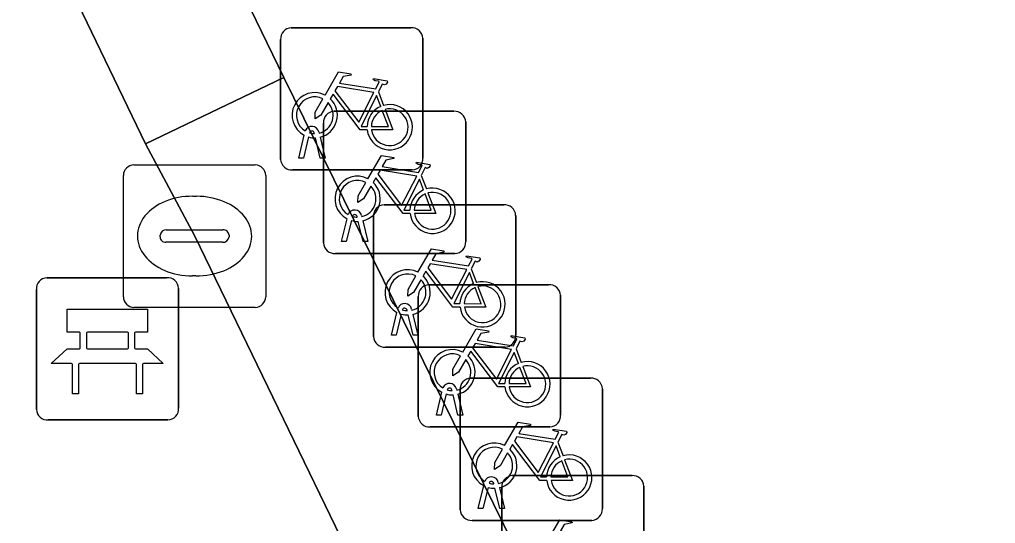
# Model space of a CAD drawing. Extents: x 160455 to 162082, y 388339 to 389736.
# Drawn here: x 161009.18 to 161016.03, y 388900.99 to 388904.53 of the extents above; entities that cross this region are included whole.
import ezdxf

# ---------------------------------------------------------------- set-up
doc = ezdxf.new("R2010")
doc.units = 0
for name, color, linetype in [('IMGEO_Bank', 7, 'Continuous'), ('IMGEO_Fietsenrek', 7, 'Continuous'), ('IMGEO_Kolk', 7, 'Continuous'), ('IMGEO_Voetgangersgebied_open', 7, 'Continuous'), ('IMGEO_Voetpad_open', 7, 'Continuous')]:
    doc.layers.add(name, color=color, linetype=linetype)

msp = doc.modelspace()

# ---------------------------------------------------------------- linework, layer by layer
at = {"layer": 'IMGEO_Bank'}
for p, q in [((161009.3709, 388902.7195), (161010.2118, 388902.7195)), ((161010.2118, 388902.7195), (161009.3709, 388902.7195)), ((161009.2965, 388901.7949), (161009.2965, 388902.6358)), ((161009.2965, 388902.6358), (161009.2965, 388901.7949)), ((161010.2955, 388902.6451), (161010.2955, 388901.8042)), ((161010.2955, 388901.8042), (161010.2955, 388902.6451)), ((161009.6051, 388902.2264), (161009.6051, 388902.3316)), ((161009.6487, 388902.3316), (161009.6487, 388902.2264)), ((161009.937, 388902.338), (161009.655, 388902.338)), ((161009.9433, 388902.2264), (161009.9433, 388902.3316)), ((161009.9869, 388902.3316), (161009.9869, 388902.2264)), ((161009.655, 388902.22), (161009.937, 388902.22)), ((161009.9928, 388902.1177), (161009.5997, 388902.1177)), ((161010.2211, 388901.7205), (161009.3802, 388901.7205)), ((161009.3802, 388901.7205), (161010.2211, 388901.7205))]:
    msp.add_line(p, q, dxfattribs=at)
for points in [[(161009.5987, 388902.338), (161009.5126, 388902.338), (161009.5126, 388902.499), (161010.0765, 388902.499), (161010.0765, 388902.338), (161009.9933, 388902.338)], [(161009.5434, 388902.1177), (161009.401, 388902.1177), (161009.5126, 388902.22), (161009.5987, 388902.22)], [(161009.9933, 388902.22), (161010.0765, 388902.22), (161010.1881, 388902.1177), (161010.0491, 388902.1177)], [(161009.5934, 388902.1113), (161009.5934, 388901.9038), (161009.5498, 388901.9038), (161009.5498, 388902.1113)], [(161010.0427, 388902.1113), (161010.0427, 388901.9038), (161009.9991, 388901.9038), (161009.9991, 388902.1113)]]:
    msp.add_lwpolyline(points, dxfattribs=at)
for centre, radius, start, end in [((161009.3742, 388902.6416), 0.0779, 92.4484, 184.28452), ((161009.3742, 388902.6416), 0.0779, 92.4484, 184.28452), ((161010.2176, 388902.6418), 0.0779, 2.4484, 94.28452), ((161010.2176, 388902.6418), 0.0779, 2.4484, 94.28452), ((161009.5984, 388902.3313), 0.00671, 2.89567, 87.10433), ((161009.6554, 388902.3313), 0.00671, 92.89567, 177.10433), ((161009.9366, 388902.3313), 0.00671, 2.89567, 87.10433), ((161009.9936, 388902.3313), 0.00671, 92.89567, 177.10433), ((161009.5984, 388902.2267), 0.00671, 272.89567, 357.10433), ((161009.6554, 388902.2267), 0.00671, 182.89567, 267.10433), ((161009.9366, 388902.2267), 0.00671, 272.89567, 357.10433), ((161009.9936, 388902.2267), 0.00671, 182.89567, 267.10433), ((161009.5431, 388902.111), 0.00671, 2.89567, 87.10433), ((161009.6001, 388902.111), 0.00671, 92.89567, 177.10433), ((161009.9924, 388902.111), 0.00671, 2.89567, 87.10433), ((161010.0494, 388902.111), 0.00671, 92.89567, 177.10433), ((161010.2178, 388901.7984), 0.0779, 272.4484, 4.28452), ((161010.2178, 388901.7984), 0.0779, 272.4484, 4.28452), ((161009.3744, 388901.7982), 0.0779, 182.4484, 274.28452), ((161009.3744, 388901.7982), 0.0779, 182.4484, 274.28452)]:
    msp.add_arc(centre, radius, start, end, dxfattribs=at)
at = {"layer": 'IMGEO_Fietsenrek'}
for p, q in [((161011.0869, 388904.4755), (161011.9278, 388904.4755)), ((161011.9278, 388904.4755), (161011.0869, 388904.4755)), ((161011.0125, 388903.5509), (161011.0125, 388904.3918)), ((161011.0125, 388904.3918), (161011.0125, 388903.5509)), ((161012.0115, 388904.4011), (161012.0115, 388903.5602)), ((161012.0115, 388903.5602), (161012.0115, 388904.4011)), ((161011.6992, 388904.0252), (161011.7355, 388903.93)), ((161011.3879, 388903.8885), (161012.2288, 388903.8885)), ((161012.2288, 388903.8885), (161011.3879, 388903.8885)), ((161011.3135, 388902.9639), (161011.3135, 388903.8048)), ((161011.3135, 388903.8048), (161011.3135, 388902.9639)), ((161012.3125, 388903.8141), (161012.3125, 388902.9732)), ((161012.3125, 388902.9732), (161012.3125, 388903.8141)), ((161011.1395, 388903.5603), (161011.1778, 388903.7203)), ((161011.2499, 388903.7319), (161011.2489, 388903.7362)), ((161011.2806, 388903.7434), (161011.2824, 388903.7355)), ((161011.2082, 388903.7081), (161011.1729, 388903.5603)), ((161011.291, 388903.5603), (161011.2571, 388903.702)), ((161011.2894, 388903.7063), (161011.3244, 388903.5603)), ((161011.1729, 388903.5603), (161011.1395, 388903.5603)), ((161011.3244, 388903.5603), (161011.291, 388903.5603)), ((161011.9371, 388903.4765), (161011.0962, 388903.4765)), ((161011.0962, 388903.4765), (161011.9371, 388903.4765)), ((161012.0002, 388903.4382), (161012.0365, 388903.343)), ((161011.7389, 388903.2315), (161012.5798, 388903.2315)), ((161012.5798, 388903.2315), (161011.7389, 388903.2315)), ((161011.4405, 388902.9733), (161011.4788, 388903.1333)), ((161011.5092, 388903.1211), (161011.4739, 388902.9733)), ((161011.5509, 388903.1449), (161011.5499, 388903.1492)), ((161011.592, 388902.9733), (161011.5581, 388903.115)), ((161011.5816, 388903.1564), (161011.5834, 388903.1485)), ((161011.5904, 388903.1193), (161011.6254, 388902.9733)), ((161011.6645, 388902.3069), (161011.6645, 388903.1478)), ((161011.6645, 388903.1478), (161011.6645, 388902.3069)), ((161012.6635, 388903.1571), (161012.6635, 388902.3162)), ((161012.6635, 388902.3162), (161012.6635, 388903.1571)), ((161011.4739, 388902.9733), (161011.4405, 388902.9733)), ((161011.6254, 388902.9733), (161011.592, 388902.9733)), ((161012.2381, 388902.8895), (161011.3972, 388902.8895)), ((161011.3972, 388902.8895), (161012.2381, 388902.8895)), ((161012.3512, 388902.7812), (161012.3875, 388902.686)), ((161012.0539, 388902.6705), (161012.8948, 388902.6705)), ((161012.8948, 388902.6705), (161012.0539, 388902.6705)), ((161011.9795, 388901.7459), (161011.9795, 388902.5868)), ((161011.9795, 388902.5868), (161011.9795, 388901.7459)), ((161012.9785, 388902.5961), (161012.9785, 388901.7552)), ((161012.9785, 388901.7552), (161012.9785, 388902.5961)), ((161011.9019, 388902.4879), (161011.9009, 388902.4922)), ((161011.9326, 388902.4994), (161011.9344, 388902.4915)), ((161011.7915, 388902.3163), (161011.8298, 388902.4763)), ((161011.8602, 388902.4641), (161011.8249, 388902.3163)), ((161011.943, 388902.3163), (161011.9091, 388902.458)), ((161011.9414, 388902.4623), (161011.9764, 388902.3163)), ((161011.8249, 388902.3163), (161011.7915, 388902.3163)), ((161011.9764, 388902.3163), (161011.943, 388902.3163)), ((161012.5891, 388902.2325), (161011.7482, 388902.2325)), ((161011.7482, 388902.2325), (161012.5891, 388902.2325)), ((161012.6662, 388902.2202), (161012.7025, 388902.125)), ((161012.3479, 388902.0145), (161013.1888, 388902.0145)), ((161013.1888, 388902.0145), (161012.3479, 388902.0145)), ((161012.2476, 388901.9384), (161012.2494, 388901.9305)), ((161013.2725, 388901.9401), (161013.2725, 388901.0992)), ((161013.2725, 388901.0992), (161013.2725, 388901.9401)), ((161012.1065, 388901.7553), (161012.1448, 388901.9153)), ((161012.1752, 388901.9031), (161012.1399, 388901.7553)), ((161012.2169, 388901.9269), (161012.2159, 388901.9312)), ((161012.258, 388901.7553), (161012.2241, 388901.897)), ((161012.2564, 388901.9013), (161012.2914, 388901.7553)), ((161012.2735, 388901.0899), (161012.2735, 388901.9308)), ((161012.2735, 388901.9308), (161012.2735, 388901.0899)), ((161012.1399, 388901.7553), (161012.1065, 388901.7553)), ((161012.2914, 388901.7553), (161012.258, 388901.7553)), ((161012.9041, 388901.6715), (161012.0632, 388901.6715)), ((161012.0632, 388901.6715), (161012.9041, 388901.6715)), ((161012.9602, 388901.5642), (161012.9965, 388901.469)), ((161012.6399, 388901.3295), (161013.4808, 388901.3295)), ((161013.4808, 388901.3295), (161012.6399, 388901.3295)), ((161012.4005, 388901.0993), (161012.4388, 388901.2593)), ((161012.5109, 388901.2709), (161012.5099, 388901.2752)), ((161012.5416, 388901.2824), (161012.5434, 388901.2745)), ((161013.5645, 388901.2551), (161013.5645, 388900.4142)), ((161013.5645, 388900.4142), (161013.5645, 388901.2551)), ((161012.4692, 388901.2471), (161012.4339, 388901.0993)), ((161012.552, 388901.0993), (161012.5181, 388901.241)), ((161012.5504, 388901.2453), (161012.5854, 388901.0993)), ((161012.5655, 388900.4049), (161012.5655, 388901.2458)), ((161012.5655, 388901.2458), (161012.5655, 388900.4049)), ((161012.4339, 388901.0993), (161012.4005, 388901.0993)), ((161012.5854, 388901.0993), (161012.552, 388901.0993)), ((161013.1981, 388901.0155), (161012.3572, 388901.0155)), ((161012.3572, 388901.0155), (161013.1981, 388901.0155))]:
    msp.add_line(p, q, dxfattribs=at)
for points in [[(161011.3251, 388904.0022), (161011.4198, 388904.1657), (161011.506, 388904.1519), (161011.5077, 388904.1432), (161011.4516, 388904.1323), (161011.4254, 388904.087), (161011.6806, 388904.0462)], [(161011.6677, 388904.021), (161011.4109, 388904.062), (161011.3942, 388904.0332), (161011.5612, 388903.8129), (161011.6677, 388904.021)], [(161011.6806, 388904.0462), (161011.7056, 388904.095), (161011.7005, 388904.099), (161011.6773, 388904.1027), (161011.6646, 388904.1102), (161011.6636, 388904.1133), (161011.6658, 388904.1179), (161011.7606, 388904.1028), (161011.7629, 388904.0925), (161011.7535, 388904.0801), (161011.7411, 388904.0737), (161011.7266, 388904.0799), (161011.6992, 388904.0252)], [(161011.6208, 388903.7575), (161011.5711, 388903.7576), (161011.3804, 388904.0093), (161011.3614, 388903.9765)], [(161011.7157, 388903.923), (161011.6864, 388903.9998), (161011.577, 388903.7817), (161011.6197, 388903.7816)], [(161011.3458, 388903.9497), (161011.2942, 388903.8605), (161011.2543, 388903.8345), (161011.2555, 388903.882), (161011.31, 388903.9762)], [(161011.6497, 388903.7815), (161011.7696, 388903.7813), (161011.7264, 388903.8949)], [(161011.7462, 388903.9018), (161011.8012, 388903.7572), (161011.6511, 388903.7575)], [(161011.6261, 388903.4152), (161011.7208, 388903.5787), (161011.807, 388903.5649), (161011.8087, 388903.5562), (161011.7526, 388903.5453), (161011.7264, 388903.5), (161011.9816, 388903.4592)], [(161011.9816, 388903.4592), (161012.0066, 388903.508), (161012.0015, 388903.512), (161011.9783, 388903.5157), (161011.9656, 388903.5232), (161011.9646, 388903.5263), (161011.9668, 388903.5309), (161012.0616, 388903.5158), (161012.0639, 388903.5055), (161012.0545, 388903.4931), (161012.0421, 388903.4867), (161012.0276, 388903.4929), (161012.0002, 388903.4382)], [(161011.9687, 388903.434), (161011.7119, 388903.475), (161011.6952, 388903.4462), (161011.8622, 388903.2259), (161011.9687, 388903.434)], [(161011.6468, 388903.3627), (161011.5952, 388903.2735), (161011.5553, 388903.2475), (161011.5565, 388903.295), (161011.611, 388903.3892)], [(161011.9218, 388903.1705), (161011.8721, 388903.1706), (161011.6814, 388903.4223), (161011.6624, 388903.3895)], [(161012.0167, 388903.336), (161011.9874, 388903.4128), (161011.878, 388903.1947), (161011.9207, 388903.1946)], [(161011.9507, 388903.1945), (161012.0706, 388903.1943), (161012.0274, 388903.3079)], [(161012.0472, 388903.3148), (161012.1022, 388903.1702), (161011.9521, 388903.1705)], [(161011.9771, 388902.7582), (161012.0718, 388902.9217), (161012.158, 388902.9079), (161012.1597, 388902.8992), (161012.1036, 388902.8883), (161012.0774, 388902.843), (161012.3326, 388902.8022)], [(161012.3326, 388902.8022), (161012.3576, 388902.851), (161012.3525, 388902.855), (161012.3293, 388902.8587), (161012.3166, 388902.8662), (161012.3156, 388902.8693), (161012.3178, 388902.8739), (161012.4126, 388902.8588), (161012.4149, 388902.8485), (161012.4055, 388902.8361), (161012.3931, 388902.8297), (161012.3786, 388902.8359), (161012.3512, 388902.7812)], [(161012.2728, 388902.5135), (161012.2231, 388902.5136), (161012.0324, 388902.7653), (161012.0134, 388902.7325)], [(161012.3197, 388902.777), (161012.0629, 388902.818), (161012.0462, 388902.7892), (161012.2132, 388902.5689), (161012.3197, 388902.777)], [(161011.9978, 388902.7057), (161011.9462, 388902.6165), (161011.9063, 388902.5905), (161011.9075, 388902.638), (161011.962, 388902.7322)], [(161012.3677, 388902.679), (161012.3384, 388902.7558), (161012.229, 388902.5377), (161012.2717, 388902.5376)], [(161012.3017, 388902.5375), (161012.4216, 388902.5373), (161012.3784, 388902.6509)], [(161012.3982, 388902.6578), (161012.4532, 388902.5132), (161012.3031, 388902.5135)], [(161012.2921, 388902.1972), (161012.3868, 388902.3607), (161012.473, 388902.3469), (161012.4747, 388902.3382), (161012.4186, 388902.3273), (161012.3924, 388902.282), (161012.6476, 388902.2412)], [(161012.6476, 388902.2412), (161012.6726, 388902.29), (161012.6675, 388902.294), (161012.6443, 388902.2977), (161012.6316, 388902.3052), (161012.6306, 388902.3083), (161012.6328, 388902.3129), (161012.7276, 388902.2978), (161012.7299, 388902.2875), (161012.7205, 388902.2751), (161012.7081, 388902.2687), (161012.6936, 388902.2749), (161012.6662, 388902.2202)], [(161012.6347, 388902.216), (161012.3779, 388902.257), (161012.3612, 388902.2282), (161012.5282, 388902.0079), (161012.6347, 388902.216)], [(161012.3128, 388902.1447), (161012.2612, 388902.0555), (161012.2213, 388902.0295), (161012.2225, 388902.077), (161012.277, 388902.1712)], [(161012.5878, 388901.9525), (161012.5381, 388901.9526), (161012.3474, 388902.2043), (161012.3284, 388902.1715)], [(161012.6827, 388902.118), (161012.6534, 388902.1948), (161012.544, 388901.9767), (161012.5867, 388901.9766)], [(161012.6167, 388901.9765), (161012.7366, 388901.9763), (161012.6934, 388902.0899)], [(161012.7132, 388902.0968), (161012.7682, 388901.9522), (161012.6181, 388901.9525)], [(161012.5861, 388901.5412), (161012.6808, 388901.7047), (161012.767, 388901.6909), (161012.7687, 388901.6822), (161012.7126, 388901.6713), (161012.6864, 388901.626), (161012.9416, 388901.5852)], [(161012.9287, 388901.56), (161012.6719, 388901.601), (161012.6552, 388901.5722), (161012.8222, 388901.3519), (161012.9287, 388901.56)], [(161012.9416, 388901.5852), (161012.9666, 388901.634), (161012.9615, 388901.638), (161012.9383, 388901.6417), (161012.9256, 388901.6492), (161012.9246, 388901.6523), (161012.9268, 388901.6569), (161013.0216, 388901.6418), (161013.0239, 388901.6315), (161013.0145, 388901.6191), (161013.0021, 388901.6127), (161012.9876, 388901.6189), (161012.9602, 388901.5642)], [(161012.8818, 388901.2965), (161012.8321, 388901.2966), (161012.6414, 388901.5483), (161012.6224, 388901.5155)], [(161012.9767, 388901.462), (161012.9474, 388901.5388), (161012.838, 388901.3207), (161012.8807, 388901.3206)], [(161012.6068, 388901.4887), (161012.5552, 388901.3995), (161012.5153, 388901.3735), (161012.5165, 388901.421), (161012.571, 388901.5152)], [(161012.9107, 388901.3205), (161013.0306, 388901.3203), (161012.9874, 388901.4339)], [(161013.0072, 388901.4408), (161013.0622, 388901.2962), (161012.9121, 388901.2965)], [(161012.8781, 388900.8562), (161012.9728, 388901.0197), (161013.059, 388901.0059), (161013.0607, 388900.9972), (161013.0046, 388900.9863), (161012.9784, 388900.941), (161013.2336, 388900.9002)]]:
    msp.add_lwpolyline(points, dxfattribs=at)
for centre, radius, start, end in [((161011.0902, 388904.3976), 0.0779, 92.4484, 184.28452), ((161011.0902, 388904.3976), 0.0779, 92.4484, 184.28452), ((161011.9336, 388904.3978), 0.0779, 2.4484, 94.28452), ((161011.9336, 388904.3978), 0.0779, 2.4484, 94.28452), ((161011.2521, 388903.8609), 0.159, 62.67661, 242.13685), ((161011.2521, 388903.8609), 0.129, 63.31916, 238.90302), ((161011.2521, 388903.8609), 0.129, 283.60429, 43.43025), ((161011.2521, 388903.8609), 0.159, 283.5766, 46.60424), ((161011.7787, 388903.7769), 0.159, 113.3408, 178.32165), ((161011.7787, 388903.7769), 0.159, 187.0065, 105.77075), ((161011.3912, 388903.8106), 0.0779, 92.4484, 184.28452), ((161011.3912, 388903.8106), 0.0779, 92.4484, 184.28452), ((161011.7787, 388903.7769), 0.129, 113.92302, 177.95563), ((161011.7787, 388903.7769), 0.129, 188.67146, 104.58832), ((161012.2346, 388903.8108), 0.0779, 2.4484, 94.28452), ((161012.2346, 388903.8108), 0.0779, 2.4484, 94.28452), ((161011.2319, 388903.7323), 0.0499, 12.8025, 158.69338), ((161011.2319, 388903.7323), 0.0174, 12.8025, 163.45023), ((161011.2521, 388903.8609), 0.129, 253.41502, 269.02044), ((161011.2521, 388903.8609), 0.159, 253.99666, 271.78671), ((161011.0904, 388903.5542), 0.0779, 182.4484, 274.28452), ((161011.0904, 388903.5542), 0.0779, 182.4484, 274.28452), ((161011.9338, 388903.5544), 0.0779, 272.4484, 4.28452), ((161011.9338, 388903.5544), 0.0779, 272.4484, 4.28452), ((161011.5531, 388903.2739), 0.159, 62.67661, 242.13685), ((161011.5531, 388903.2739), 0.129, 63.31916, 238.90302), ((161011.5531, 388903.2739), 0.159, 283.5766, 46.60424), ((161011.5531, 388903.2739), 0.129, 283.60429, 43.43025), ((161012.0797, 388903.1899), 0.159, 113.3408, 178.32165), ((161012.0797, 388903.1899), 0.159, 187.0065, 105.77075), ((161012.0797, 388903.1899), 0.129, 113.92302, 177.95563), ((161012.0797, 388903.1899), 0.129, 188.67146, 104.58832), ((161011.5329, 388903.1453), 0.0499, 12.8025, 158.69338), ((161011.7422, 388903.1536), 0.0779, 92.4484, 184.28452), ((161011.7422, 388903.1536), 0.0779, 92.4484, 184.28452), ((161012.5856, 388903.1538), 0.0779, 2.4484, 94.28452), ((161012.5856, 388903.1538), 0.0779, 2.4484, 94.28452), ((161011.5531, 388903.2739), 0.159, 253.99666, 271.78671), ((161011.5329, 388903.1453), 0.0174, 12.8025, 163.45023), ((161011.5531, 388903.2739), 0.129, 253.41502, 269.02044), ((161011.3914, 388902.9672), 0.0779, 182.4484, 274.28452), ((161011.3914, 388902.9672), 0.0779, 182.4484, 274.28452), ((161012.2348, 388902.9674), 0.0779, 272.4484, 4.28452), ((161012.2348, 388902.9674), 0.0779, 272.4484, 4.28452), ((161011.9041, 388902.6169), 0.159, 62.67661, 242.13685), ((161011.9041, 388902.6169), 0.129, 63.31916, 238.90302), ((161011.9041, 388902.6169), 0.129, 283.60429, 43.43025), ((161011.9041, 388902.6169), 0.159, 283.5766, 46.60424), ((161012.4307, 388902.5329), 0.159, 187.0065, 105.77075), ((161012.0572, 388902.5926), 0.0779, 92.4484, 184.28452), ((161012.0572, 388902.5926), 0.0779, 92.4484, 184.28452), ((161012.4307, 388902.5329), 0.159, 113.3408, 178.32165), ((161012.4307, 388902.5329), 0.129, 113.92302, 177.95563), ((161012.4307, 388902.5329), 0.129, 188.67146, 104.58832), ((161012.9006, 388902.5928), 0.0779, 2.4484, 94.28452), ((161012.9006, 388902.5928), 0.0779, 2.4484, 94.28452), ((161011.8839, 388902.4883), 0.0499, 12.8025, 158.69338), ((161011.8839, 388902.4883), 0.0174, 12.8025, 163.45023), ((161011.9041, 388902.6169), 0.129, 253.41502, 269.02044), ((161011.9041, 388902.6169), 0.159, 253.99666, 271.78671), ((161011.7424, 388902.3102), 0.0779, 182.4484, 274.28452), ((161011.7424, 388902.3102), 0.0779, 182.4484, 274.28452), ((161012.5858, 388902.3104), 0.0779, 272.4484, 4.28452), ((161012.5858, 388902.3104), 0.0779, 272.4484, 4.28452), ((161012.2191, 388902.0559), 0.159, 62.67661, 242.13685), ((161012.2191, 388902.0559), 0.129, 63.31916, 238.90302), ((161012.2191, 388902.0559), 0.129, 283.60429, 43.43025), ((161012.2191, 388902.0559), 0.159, 283.5766, 46.60424), ((161012.7457, 388901.9719), 0.159, 113.3408, 178.32165), ((161012.7457, 388901.9719), 0.159, 187.0065, 105.77075), ((161012.7457, 388901.9719), 0.129, 113.92302, 177.95563), ((161012.7457, 388901.9719), 0.129, 188.67146, 104.58832), ((161012.3512, 388901.9366), 0.0779, 92.4484, 184.28452), ((161012.3512, 388901.9366), 0.0779, 92.4484, 184.28452), ((161013.1946, 388901.9368), 0.0779, 2.4484, 94.28452), ((161013.1946, 388901.9368), 0.0779, 2.4484, 94.28452), ((161012.1989, 388901.9273), 0.0499, 12.8025, 158.69338), ((161012.1989, 388901.9273), 0.0174, 12.8025, 163.45023), ((161012.2191, 388902.0559), 0.159, 253.99666, 271.78671), ((161012.2191, 388902.0559), 0.129, 253.41502, 269.02044), ((161012.0574, 388901.7492), 0.0779, 182.4484, 274.28452), ((161012.0574, 388901.7492), 0.0779, 182.4484, 274.28452), ((161012.9008, 388901.7494), 0.0779, 272.4484, 4.28452), ((161012.9008, 388901.7494), 0.0779, 272.4484, 4.28452), ((161012.5131, 388901.3999), 0.159, 62.67661, 242.13685), ((161012.5131, 388901.3999), 0.129, 63.31916, 238.90302), ((161012.5131, 388901.3999), 0.129, 283.60429, 43.43025), ((161012.5131, 388901.3999), 0.159, 283.5766, 46.60424), ((161013.0397, 388901.3159), 0.159, 113.3408, 178.32165), ((161013.0397, 388901.3159), 0.159, 187.0065, 105.77075), ((161013.0397, 388901.3159), 0.129, 113.92302, 177.95563), ((161013.0397, 388901.3159), 0.129, 188.67146, 104.58832), ((161012.4929, 388901.2713), 0.0499, 12.8025, 158.69338), ((161012.6432, 388901.2516), 0.0779, 92.4484, 184.28452), ((161012.6432, 388901.2516), 0.0779, 92.4484, 184.28452), ((161013.4866, 388901.2518), 0.0779, 2.4484, 94.28452), ((161013.4866, 388901.2518), 0.0779, 2.4484, 94.28452), ((161012.4929, 388901.2713), 0.0174, 12.8025, 163.45023), ((161012.5131, 388901.3999), 0.129, 253.41502, 269.02044), ((161012.5131, 388901.3999), 0.159, 253.99666, 271.78671), ((161012.3514, 388901.0932), 0.0779, 182.4484, 274.28452), ((161012.3514, 388901.0932), 0.0779, 182.4484, 274.28452), ((161013.1948, 388901.0934), 0.0779, 272.4484, 4.28452), ((161013.1948, 388901.0934), 0.0779, 272.4484, 4.28452)]:
    msp.add_arc(centre, radius, start, end, dxfattribs=at)
at = {"layer": 'IMGEO_Kolk'}
for p, q in [((161009.9819, 388903.5125), (161010.8341, 388903.5125)), ((161009.9075, 388902.5859), (161009.9075, 388903.4381)), ((161010.9085, 388903.4381), (161010.9085, 388902.5859)), ((161010.3955, 388903.2917), (161010.4205, 388903.2917)), ((161010.209, 388903.0553), (161010.6069, 388903.0553)), ((161010.1659, 388903.0059), (161010.1659, 388903.0181)), ((161010.6035, 388902.9687), (161010.2056, 388902.9687)), ((161010.65, 388903.0181), (161010.65, 388903.0059)), ((161010.4175, 388902.7323), (161010.3926, 388902.7323)), ((161010.8341, 388902.5115), (161009.9819, 388902.5115))]:
    msp.add_line(p, q, dxfattribs=at)
for points in [[(161009.9819, 388903.5125), (161010.8341, 388903.5125)], [(161009.9075, 388902.5859), (161009.9075, 388903.4381)], [(161010.9085, 388903.4381), (161010.9085, 388902.5859)], [(161010.8341, 388902.5115), (161009.9819, 388902.5115)]]:
    msp.add_lwpolyline(points, dxfattribs=at)
for centre, radius, start, end in [((161009.984, 388903.436), 0.0765, 91.55205, 178.44795), ((161009.984, 388903.436), 0.0765, 91.55205, 178.44795), ((161010.832, 388903.436), 0.0765, 1.55205, 88.44795), ((161010.832, 388903.436), 0.0765, 1.55205, 88.44795), ((161010.2061, 388903.0151), 0.0403, 85.87752, 175.75265), ((161010.6114, 388903.0169), 0.0386, 1.73085, 96.63898), ((161010.2026, 388903.0052), 0.0366, 178.93798, 274.71019), ((161010.6074, 388903.0115), 0.043, 264.86636, 352.45326), ((161009.984, 388902.588), 0.0765, 181.55205, 268.44795), ((161009.984, 388902.588), 0.0765, 181.55205, 268.44795), ((161010.832, 388902.588), 0.0765, 271.55205, 358.44795), ((161010.832, 388902.588), 0.0765, 271.55205, 358.44795)]:
    msp.add_arc(centre, radius, start, end, dxfattribs=at)
for centre, major_axis, ratio, start_param, end_param in [((161010.394, 388903.012), (-0.3872, 0.002), 0.722429, 4.712389, 7.853982), ((161010.419, 388903.012), (-0.3901, 0.002), 0.717154, 1.570796, 4.712389)]:
    msp.add_ellipse(centre, major_axis=major_axis, ratio=ratio, start_param=start_param, end_param=end_param, dxfattribs=at)
at = {"layer": 'IMGEO_Voetgangersgebied_open'}
for points in [[(160979.521, 388894.789), (160984.918, 388897.412), (160986.592, 388898.238), (160991.392, 388900.594), (160997.866, 388903.75), (160999.002, 388904.317), (161000, 388904.803), (161004.349, 388906.921), (161008.648, 388909.038), (161011.034, 388904.127), (161013.7, 388898.708), (161014.199, 388897.674), (161017.132, 388891.713)], [(161015.666, 388892.264), (161013.227, 388897.198), (161010.41, 388903.012), (161010.063, 388903.661), (161008.17, 388907.587), (161004.808, 388905.955), (161003.376, 388905.234), (161000, 388903.599), (160998.317, 388902.784), (160991.855, 388899.597), (160985.389, 388896.441), (160979.97, 388893.785)]]:
    msp.add_lwpolyline(points, dxfattribs=at)
at = {"layer": 'IMGEO_Voetpad_open'}
for points in [[(161011.034, 388904.127), (161008.648, 388909.038), (161004.349, 388906.921), (161004.808, 388905.955), (161008.17, 388907.587), (161010.063, 388903.661)], [(161011.034, 388904.127), (161010.063, 388903.661), (161010.41, 388903.012), (161013.227, 388897.198), (161014.199, 388897.674), (161013.7, 388898.708)]]:
    msp.add_lwpolyline(points, close=True, dxfattribs=at)

doc.saveas('drawing.dxf')
